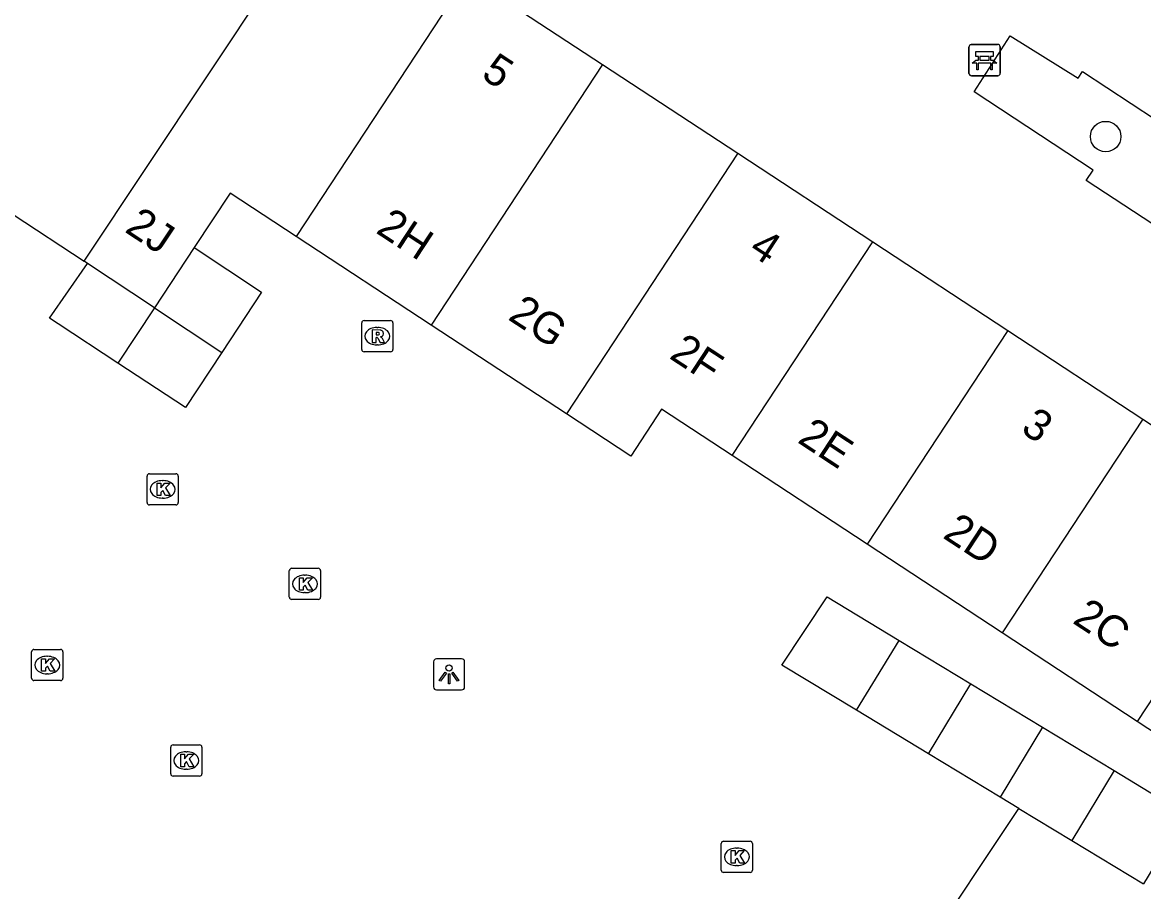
# Model space of a CAD drawing. Extents: x 159280 to 160375, y 384531 to 385872.
# Drawn here: x 159619.11 to 159655.03, y 385065.3 to 385093.17 of the extents above; entities that cross this region are included whole.
import ezdxf

# ---------------------------------------------------------------- set-up
doc = ezdxf.new("R2010")
doc.units = 0
for name, color, linetype in [('IMGEO_Bank', 7, 'Continuous'), ('IMGEO_Boom', 7, 'Continuous'), ('IMGEO_Erf', 7, 'Continuous'), ('IMGEO_Hek', 7, 'Continuous'), ('IMGEO_Kolk', 7, 'Continuous'), ('IMGEO_Lichtpunt', 7, 'Continuous'), ('IMGEO_Pand', 7, 'Continuous'), ('IMGEO_Pand_nummerreeks', 7, 'Continuous'), ('IMGEO_Rioolput', 7, 'Continuous'), ('IMGEO_Voetpad_open', 7, 'Continuous')]:
    doc.layers.add(name, color=color, linetype=linetype)

msp = doc.modelspace()

# ---------------------------------------------------------------- linework, layer by layer
at = {"layer": 'IMGEO_Bank'}
for p, q in [((159649.439, 385091.533), (159649.439, 385092.374)), ((159649.439, 385092.374), (159649.439, 385091.533)), ((159649.514, 385092.458), (159650.355, 385092.458)), ((159650.355, 385092.458), (159649.514, 385092.458)), ((159650.439, 385092.383), (159650.439, 385091.542)), ((159650.439, 385091.542), (159650.439, 385092.383)), ((159649.748, 385091.964), (159649.748, 385092.07)), ((159649.792, 385092.07), (159649.792, 385091.964)), ((159650.08, 385092.076), (159649.798, 385092.076)), ((159649.798, 385091.958), (159650.08, 385091.958)), ((159650.086, 385091.964), (159650.086, 385092.07)), ((159650.13, 385092.07), (159650.13, 385091.964)), ((159650.136, 385091.856), (159649.743, 385091.856)), ((159650.364, 385091.458), (159649.523, 385091.458)), ((159649.523, 385091.458), (159650.364, 385091.458))]:
    msp.add_line(p, q, dxfattribs=at)
for points in [[(159649.686, 385091.856), (159649.544, 385091.856), (159649.656, 385091.958), (159649.742, 385091.958)], [(159649.742, 385092.076), (159649.656, 385092.076), (159649.656, 385092.237), (159650.219, 385092.237), (159650.219, 385092.076), (159650.136, 385092.076)], [(159650.136, 385091.958), (159650.219, 385091.958), (159650.331, 385091.856), (159650.192, 385091.856)], [(159649.736, 385091.849), (159649.736, 385091.642), (159649.693, 385091.642), (159649.693, 385091.849)], [(159650.186, 385091.849), (159650.186, 385091.642), (159650.142, 385091.642), (159650.142, 385091.849)]]:
    msp.add_lwpolyline(points, dxfattribs=at)
for centre, radius, start, end in [((159649.517, 385092.38), 0.0779, 92.4484, 184.2845), ((159649.517, 385092.38), 0.0779, 92.4484, 184.2845), ((159650.361, 385092.38), 0.0779, 2.4484, 94.2845), ((159650.361, 385092.38), 0.0779, 2.4484, 94.2845), ((159649.741, 385092.069), 0.00671, 2.8957, 87.1043), ((159649.741, 385091.965), 0.00671, 272.8957, 357.1043), ((159649.798, 385092.069), 0.00671, 92.8957, 177.1043), ((159649.798, 385091.965), 0.00671, 182.8957, 267.1043), ((159650.08, 385092.069), 0.00671, 2.8957, 87.1043), ((159650.08, 385091.965), 0.00671, 272.8957, 357.1043), ((159650.137, 385092.069), 0.00671, 92.8957, 177.1043), ((159650.137, 385091.965), 0.00671, 182.8957, 267.1043), ((159649.686, 385091.849), 0.00671, 2.8957, 87.1043), ((159649.743, 385091.849), 0.00671, 92.8957, 177.1043), ((159650.135, 385091.849), 0.00671, 2.8957, 87.1043), ((159650.192, 385091.849), 0.00671, 92.8957, 177.1043), ((159649.517, 385091.536), 0.0779, 182.4484, 274.2845), ((159649.517, 385091.536), 0.0779, 182.4484, 274.2845), ((159650.361, 385091.536), 0.0779, 272.4484, 4.2845), ((159650.361, 385091.536), 0.0779, 272.4484, 4.2845)]:
    msp.add_arc(centre, radius, start, end, dxfattribs=at)
at = {"layer": 'IMGEO_Boom'}
msp.add_circle((159653.82, 385089.506), 0.489, dxfattribs=at)
at = {"layer": 'IMGEO_Erf'}
msp.add_lwpolyline([(159647.903, 385063.257), (159651.038, 385067.965)], dxfattribs=at)
at = {"layer": 'IMGEO_Hek'}
msp.add_lwpolyline([(159647.903, 385063.257), (159651.038, 385067.965)], dxfattribs=at)
at = {"layer": 'IMGEO_Kolk'}
for p, q in [((159623.175, 385078.696), (159624.027, 385078.696)), ((159623.1, 385077.77), (159623.1, 385078.622)), ((159623.588, 385078.476), (159623.613, 385078.476)), ((159624.101, 385078.622), (159624.101, 385077.77)), ((159623.611, 385077.916), (159623.586, 385077.916)), ((159624.027, 385077.696), (159623.175, 385077.696)), ((159627.659, 385074.738), (159627.659, 385075.59)), ((159627.734, 385075.664), (159628.586, 385075.664)), ((159628.147, 385075.444), (159628.172, 385075.444)), ((159628.66, 385075.59), (159628.66, 385074.738)), ((159628.17, 385074.884), (159628.145, 385074.884)), ((159628.586, 385074.664), (159627.734, 385074.664)), ((159619.401, 385072.137), (159619.401, 385072.989)), ((159619.476, 385073.063), (159620.328, 385073.063)), ((159620.402, 385072.989), (159620.402, 385072.137)), ((159619.889, 385072.843), (159619.914, 385072.843)), ((159619.912, 385072.283), (159619.887, 385072.283)), ((159620.328, 385072.063), (159619.476, 385072.063)), ((159623.857, 385069.076), (159623.857, 385069.928)), ((159623.932, 385070.002), (159624.784, 385070.002)), ((159624.345, 385069.782), (159624.37, 385069.782)), ((159624.858, 385069.928), (159624.858, 385069.076)), ((159624.784, 385069.002), (159623.932, 385069.002)), ((159624.368, 385069.222), (159624.343, 385069.222)), ((159641.501, 385065.986), (159641.501, 385066.838)), ((159641.576, 385066.912), (159642.428, 385066.912)), ((159642.502, 385066.838), (159642.502, 385065.986)), ((159641.989, 385066.692), (159642.014, 385066.692)), ((159642.012, 385066.132), (159641.987, 385066.132)), ((159642.428, 385065.912), (159641.576, 385065.912))]:
    msp.add_line(p, q, dxfattribs=at)
for points in [[(159623.175, 385078.696), (159624.027, 385078.696)], [(159623.1, 385077.77), (159623.1, 385078.622)], [(159623.421, 385078.396), (159623.544, 385078.396), (159623.544, 385078.245), (159623.674, 385078.396), (159623.838, 385078.396), (159623.692, 385078.245), (159623.845, 385077.996), (159623.693, 385077.996), (159623.608, 385078.16), (159623.544, 385078.093), (159623.544, 385077.996), (159623.421, 385077.996), (159623.421, 385078.396)], [(159624.101, 385078.622), (159624.101, 385077.77)], [(159624.027, 385077.696), (159623.175, 385077.696)], [(159627.659, 385074.738), (159627.659, 385075.59)], [(159627.734, 385075.664), (159628.586, 385075.664)], [(159628.66, 385075.59), (159628.66, 385074.738)], [(159627.98, 385075.364), (159628.103, 385075.364), (159628.103, 385075.213), (159628.233, 385075.364), (159628.397, 385075.364), (159628.251, 385075.213), (159628.404, 385074.964), (159628.252, 385074.964), (159628.167, 385075.128), (159628.103, 385075.061), (159628.103, 385074.964), (159627.98, 385074.964), (159627.98, 385075.364)], [(159628.586, 385074.664), (159627.734, 385074.664)], [(159619.401, 385072.137), (159619.401, 385072.989)], [(159619.476, 385073.063), (159620.328, 385073.063)], [(159620.402, 385072.989), (159620.402, 385072.137)], [(159619.722, 385072.763), (159619.845, 385072.763), (159619.845, 385072.612), (159619.975, 385072.763), (159620.139, 385072.763), (159619.993, 385072.612), (159620.146, 385072.363), (159619.994, 385072.363), (159619.909, 385072.527), (159619.845, 385072.46), (159619.845, 385072.363), (159619.722, 385072.363), (159619.722, 385072.763)], [(159620.328, 385072.063), (159619.476, 385072.063)], [(159623.857, 385069.076), (159623.857, 385069.928)], [(159623.932, 385070.002), (159624.784, 385070.002)], [(159624.178, 385069.702), (159624.301, 385069.702), (159624.301, 385069.551), (159624.431, 385069.702), (159624.595, 385069.702), (159624.449, 385069.551), (159624.602, 385069.302), (159624.45, 385069.302), (159624.365, 385069.466), (159624.301, 385069.399), (159624.301, 385069.302), (159624.178, 385069.302), (159624.178, 385069.702)], [(159624.858, 385069.928), (159624.858, 385069.076)], [(159624.784, 385069.002), (159623.932, 385069.002)], [(159641.501, 385065.986), (159641.501, 385066.838)], [(159641.576, 385066.912), (159642.428, 385066.912)], [(159642.502, 385066.838), (159642.502, 385065.986)], [(159641.822, 385066.612), (159641.945, 385066.612), (159641.945, 385066.461), (159642.075, 385066.612), (159642.239, 385066.612), (159642.093, 385066.461), (159642.246, 385066.212), (159642.094, 385066.212), (159642.009, 385066.376), (159641.945, 385066.309), (159641.945, 385066.212), (159641.822, 385066.212), (159641.822, 385066.612)], [(159642.428, 385065.912), (159641.576, 385065.912)]]:
    msp.add_lwpolyline(points, dxfattribs=at)
for centre, start, end in [((159623.177, 385078.62), 91.552, 178.448), ((159623.177, 385078.62), 91.552, 178.448), ((159624.025, 385078.62), 1.552, 88.448), ((159624.025, 385078.62), 1.552, 88.448), ((159623.177, 385077.772), 181.552, 268.448), ((159623.177, 385077.772), 181.552, 268.448), ((159624.025, 385077.772), 271.552, 358.448), ((159624.025, 385077.772), 271.552, 358.448), ((159627.736, 385075.588), 91.552, 178.448), ((159627.736, 385075.588), 91.552, 178.448), ((159628.584, 385075.588), 1.552, 88.448), ((159628.584, 385075.588), 1.552, 88.448), ((159627.736, 385074.74), 181.552, 268.448), ((159627.736, 385074.74), 181.552, 268.448), ((159628.584, 385074.74), 271.552, 358.448), ((159628.584, 385074.74), 271.552, 358.448), ((159619.478, 385072.987), 91.552, 178.448), ((159619.478, 385072.987), 91.552, 178.448), ((159620.326, 385072.987), 1.552, 88.448), ((159620.326, 385072.987), 1.552, 88.448), ((159619.478, 385072.139), 181.552, 268.448), ((159619.478, 385072.139), 181.552, 268.448), ((159620.326, 385072.139), 271.552, 358.448), ((159620.326, 385072.139), 271.552, 358.448), ((159623.934, 385069.926), 91.552, 178.448), ((159623.934, 385069.926), 91.552, 178.448), ((159624.782, 385069.926), 1.552, 88.448), ((159624.782, 385069.926), 1.552, 88.448), ((159623.934, 385069.078), 181.552, 268.448), ((159623.934, 385069.078), 181.552, 268.448), ((159624.782, 385069.078), 271.552, 358.448), ((159624.782, 385069.078), 271.552, 358.448), ((159641.578, 385066.836), 91.552, 178.448), ((159641.578, 385066.836), 91.552, 178.448), ((159642.426, 385066.836), 1.552, 88.448), ((159642.426, 385066.836), 1.552, 88.448), ((159641.578, 385065.988), 181.552, 268.448), ((159641.578, 385065.988), 181.552, 268.448), ((159642.426, 385065.988), 271.552, 358.448), ((159642.426, 385065.988), 271.552, 358.448)]:
    msp.add_arc(centre, 0.0765, start, end, dxfattribs=at)
for centre, major_axis, ratio, start_param, end_param in [((159623.587, 385078.196), (-0.387, 0.002), 0.722429, 4.712389, 7.853982), ((159623.612, 385078.196), (-0.39, 0.002), 0.717154, 1.570796, 4.712389), ((159628.146, 385075.164), (-0.387, 0.002), 0.722429, 4.712389, 7.853982), ((159628.171, 385075.164), (-0.39, 0.002), 0.717154, 1.570796, 4.712389), ((159619.888, 385072.563), (-0.387, 0.002), 0.722429, 4.712389, 7.853982), ((159619.913, 385072.563), (-0.39, 0.002), 0.717154, 1.570796, 4.712389), ((159624.344, 385069.502), (-0.387, 0.002), 0.722429, 4.712389, 7.853982), ((159624.369, 385069.502), (-0.39, 0.002), 0.717154, 1.570796, 4.712389), ((159641.988, 385066.412), (-0.387, 0.002), 0.722429, 4.712389, 7.853982), ((159642.013, 385066.412), (-0.39, 0.002), 0.717154, 1.570796, 4.712389)]:
    msp.add_ellipse(centre, major_axis=major_axis, ratio=ratio, start_param=start_param, end_param=end_param, dxfattribs=at)
at = {"layer": 'IMGEO_Lichtpunt'}
for p, q in [((159632.279, 385072.668), (159632.279, 385071.861)), ((159632.279, 385072.668), (159632.279, 385071.861)), ((159633.181, 385072.763), (159632.373, 385072.763)), ((159633.181, 385072.763), (159632.373, 385072.763)), ((159633.275, 385071.861), (159633.275, 385072.668)), ((159633.275, 385071.861), (159633.275, 385072.668)), ((159632.373, 385071.767), (159633.181, 385071.767)), ((159632.373, 385071.767), (159633.181, 385071.767))]:
    msp.add_line(p, q, dxfattribs=at)
for points in [[(159632.653, 385072.332), (159632.692, 385072.304), (159632.504, 385072.042), (159632.466, 385072.069), (159632.653, 385072.332)], [(159632.755, 385072.284), (159632.802, 385072.284), (159632.802, 385071.962), (159632.755, 385071.962), (159632.755, 385072.284)], [(159632.865, 385072.304), (159632.903, 385072.331), (159633.09, 385072.069), (159633.051, 385072.041), (159632.865, 385072.304)]]:
    msp.add_lwpolyline(points, dxfattribs=at)
msp.add_circle((159632.778, 385072.466), 0.0994, dxfattribs=at)
for centre, start, end in [((159632.373, 385072.668), 90, 180), ((159632.373, 385072.668), 90, 180), ((159633.181, 385072.668), 0, 90), ((159633.181, 385072.668), 0, 90), ((159632.373, 385071.861), 180, 270), ((159632.373, 385071.861), 180, 270), ((159633.181, 385071.861), 270, 0), ((159633.181, 385071.861), 270, 360)]:
    msp.add_arc(centre, 0.0946, start, end, dxfattribs=at)
at = {"layer": 'IMGEO_Pand'}
for points in [[(159621.083, 385085.514), (159629.049, 385097.508), (159629.43, 385097.251), (159633.373, 385094.661)], [(159633.373, 385094.661), (159627.88, 385086.299)], [(159633.373, 385094.661), (159637.7, 385091.818)], [(159637.7, 385091.818), (159632.209, 385083.458)], [(159637.7, 385091.818), (159642.028, 385088.975)], [(159642.028, 385088.975), (159636.537, 385080.617)], [(159642.028, 385088.975), (159646.355, 385086.133)], [(159627.88, 385086.299), (159625.762, 385087.69), (159624.61, 385085.949)], [(159632.209, 385083.458), (159627.88, 385086.299)], [(159624.61, 385085.949), (159623.333, 385084.02)], [(159624.61, 385085.949), (159626.77, 385084.516), (159625.497, 385082.583)], [(159641.852, 385079.278), (159646.355, 385086.133)], [(159646.355, 385086.133), (159650.682, 385083.29)], [(159621.192, 385085.442), (159621.083, 385085.514)], [(159622.16, 385082.247), (159620.252, 385083.502), (159619.975, 385083.684), (159621.192, 385085.442)], [(159623.333, 385084.02), (159621.192, 385085.442)], [(159623.333, 385084.02), (159622.16, 385082.247)], [(159623.333, 385084.02), (159625.497, 385082.583)], [(159636.537, 385080.617), (159632.209, 385083.458)], [(159650.682, 385083.29), (159646.179, 385076.435)], [(159650.682, 385083.29), (159655.009, 385080.447)], [(159625.497, 385082.583), (159624.333, 385080.817), (159622.16, 385082.247)], [(159641.852, 385079.278), (159639.583, 385080.768), (159638.6, 385079.263), (159636.537, 385080.617)], [(159655.009, 385080.447), (159650.506, 385073.593)], [(159655.009, 385080.447), (159659.337, 385077.604)], [(159646.179, 385076.435), (159641.852, 385079.278)], [(159659.337, 385077.604), (159654.834, 385070.75)], [(159650.506, 385073.593), (159646.179, 385076.435)], [(159645.84, 385071.113), (159643.447, 385072.563), (159644.898, 385074.746), (159647.197, 385073.354)], [(159645.84, 385071.113), (159647.197, 385073.354)], [(159647.197, 385073.354), (159649.496, 385071.962)], [(159654.834, 385070.75), (159650.506, 385073.593)], [(159648.139, 385069.721), (159649.496, 385071.962)], [(159649.496, 385071.962), (159651.795, 385070.569)], [(159648.139, 385069.721), (159645.84, 385071.113)], [(159658.754, 385068.175), (159654.834, 385070.75)], [(159651.795, 385070.569), (159650.438, 385068.329)], [(159651.795, 385070.569), (159654.094, 385069.177)], [(159650.438, 385068.329), (159648.139, 385069.721)], [(159654.094, 385069.177), (159652.737, 385066.936)], [(159654.094, 385069.177), (159656.393, 385067.785), (159655.036, 385065.544)], [(159651.038, 385067.965), (159650.438, 385068.329)], [(159651.038, 385067.965), (159652.737, 385066.936)], [(159652.737, 385066.936), (159655.036, 385065.544)]]:
    msp.add_lwpolyline(points, dxfattribs=at)
at = {"layer": 'IMGEO_Rioolput'}
for p, q in [((159629.978, 385082.681), (159629.978, 385083.533)), ((159630.053, 385083.607), (159630.905, 385083.607)), ((159630.466, 385083.387), (159630.491, 385083.387)), ((159630.979, 385083.533), (159630.979, 385082.681)), ((159630.905, 385082.607), (159630.053, 385082.607)), ((159630.489, 385082.827), (159630.464, 385082.827))]:
    msp.add_line(p, q, dxfattribs=at)
for points in [[(159629.978, 385082.681), (159629.978, 385083.533)], [(159630.053, 385083.607), (159630.905, 385083.607)], [(159630.567, 385083.305), (159630.315, 385083.307), (159630.315, 385082.907)], [(159630.979, 385083.533), (159630.979, 385082.681)], [(159630.315, 385082.907), (159630.439, 385082.907), (159630.439, 385083.069), (159630.45, 385083.069)], [(159630.493, 385083.226), (159630.439, 385083.226), (159630.439, 385083.145)], [(159630.439, 385083.145), (159630.491, 385083.145)], [(159630.497, 385083.04), (159630.568, 385082.907), (159630.708, 385082.907), (159630.643, 385083.033)], [(159630.905, 385082.607), (159630.053, 385082.607)]]:
    msp.add_lwpolyline(points, dxfattribs=at)
for centre, radius, start, end in [((159630.055, 385083.531), 0.0765, 91.552, 178.448), ((159630.055, 385083.531), 0.0765, 91.552, 178.448), ((159630.566, 385083.195), 0.109, 350.3612, 89.416), ((159630.903, 385083.531), 0.0765, 1.552, 88.448), ((159630.903, 385083.531), 0.0765, 1.552, 88.448), ((159630.449, 385083.016), 0.0533, 26.0293, 88.6989), ((159630.475, 385083.334), 0.19, 274.7715, 282.9687), ((159630.499, 385083.13), 0.0964, 77.0061, 93.1865), ((159630.513, 385083.187), 0.0378, 276.6634, 79.6772), ((159630.564, 385083.195), 0.112, 277.5842, 350.9817), ((159630.548, 385082.98), 0.108, 29.5134, 73.7905), ((159630.055, 385082.683), 0.0765, 181.552, 268.448), ((159630.055, 385082.683), 0.0765, 181.552, 268.448), ((159630.903, 385082.683), 0.0765, 271.552, 358.448), ((159630.903, 385082.683), 0.0765, 271.552, 358.448)]:
    msp.add_arc(centre, radius, start, end, dxfattribs=at)
for centre, major_axis, ratio, start_param, end_param in [((159630.465, 385083.107), (-0.387, 0.002), 0.722429, 4.712389, 7.853982), ((159630.49, 385083.107), (-0.39, 0.002), 0.717154, 1.570796, 4.712389)]:
    msp.add_ellipse(centre, major_axis=major_axis, ratio=ratio, start_param=start_param, end_param=end_param, dxfattribs=at)
at = {"layer": 'IMGEO_Voetpad_open'}
for points in [[(159650.758, 385092.735), (159652.934, 385091.382), (159653.082, 385091.596), (159658.532, 385088.003), (159658.386, 385087.763), (159662.16, 385085.225), (159661.031, 385083.5), (159658.858, 385084.871), (159658.638, 385084.533), (159653.191, 385088.098), (159653.414, 385088.428), (159649.606, 385090.943), (159650.758, 385092.735)], [(159618.81, 385087.007), (159621.083, 385085.514)]]:
    msp.add_lwpolyline(points, dxfattribs=at)

# ---------------------------------------------------------------- texts
at = {"layer": 'IMGEO_Pand_nummerreeks'}
for s, rotation, p in [('5', 326.694, (159633.771, 385091.408)), ('2J', 326.4132, (159622.35, 385086.473)), ('2H', 326.7226, (159630.397, 385086.441)), ('4', 326.7054, (159642.342, 385085.778)), ('2G', 326.7169, (159634.632, 385083.662)), ('2F', 326.7054, (159639.8, 385082.42)), ('2E', 326.694, (159643.909, 385079.721)), ('3', 326.694, (159651.061, 385080.05)), ('2D', 326.7054, (159648.565, 385076.663)), ('2C', 326.6997, (159652.725, 385073.931))]:
    msp.add_text(s, height=1, rotation=rotation, dxfattribs=at).set_placement(p)

doc.saveas('drawing.dxf')
